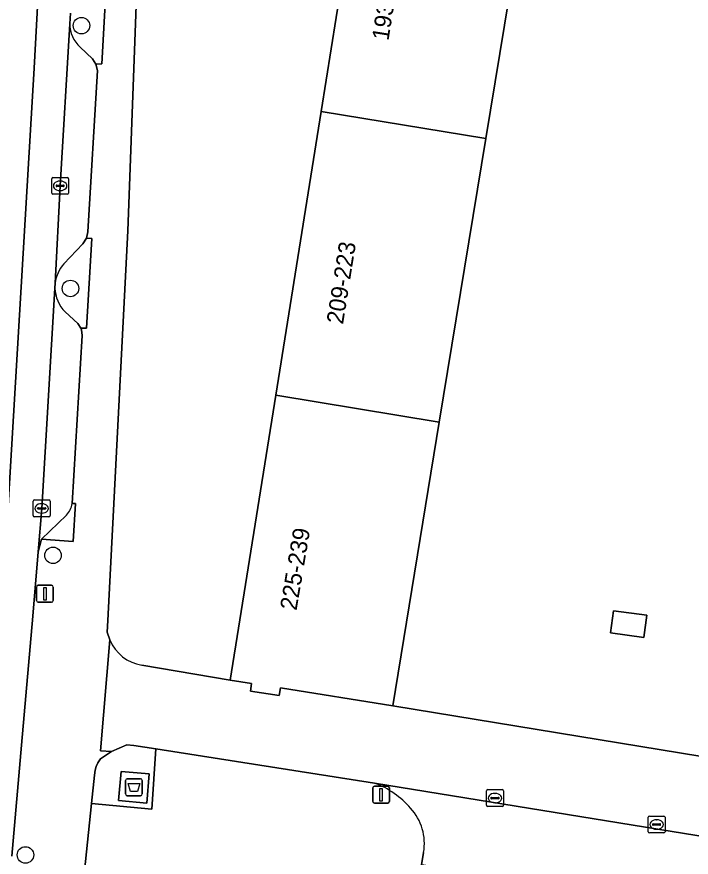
# Model space of a CAD drawing. Extents: x 163008 to 163854, y 382777 to 383982.
# Drawn here: x 163191.85 to 163231.89, y 383111.73 to 383161.59 of the extents above; entities that cross this region are included whole.
import ezdxf

# ---------------------------------------------------------------- set-up
doc = ezdxf.new("R2010")
doc.units = 0
for name, color, linetype in [('IMGEO_Afval_apart_plaats', 7, 'Continuous'), ('IMGEO_Boom', 7, 'Continuous'), ('IMGEO_Erf', 7, 'Continuous'), ('IMGEO_Fietspad_gesloten', 7, 'Continuous'), ('IMGEO_Kolk', 7, 'Continuous'), ('IMGEO_Lichtmast', 7, 'Continuous'), ('IMGEO_Pand', 7, 'Continuous'), ('IMGEO_Pand_nummerreeks', 7, 'Continuous'), ('IMGEO_Parkeervlak_open', 7, 'Continuous'), ('IMGEO_Rijbaan_lokaal_gesloten', 7, 'Continuous'), ('IMGEO_Rijbaan_lokaal_open', 7, 'Continuous'), ('IMGEO_Verkeerseiland_groen', 7, 'Continuous'), ('IMGEO_Voetpad_gesloten', 7, 'Continuous'), ('IMGEO_Voetpad_open', 7, 'Continuous')]:
    doc.layers.add(name, color=color, linetype=linetype)

msp = doc.modelspace()

# ---------------------------------------------------------------- linework, layer by layer
at = {"layer": 'IMGEO_Afval_apart_plaats'}
for p, q in [((163198.308, 383115.478), (163198.308, 383116.278)), ((163198.308, 383116.278), (163198.308, 383115.478)), ((163198.408, 383116.378), (163199.198, 383116.378)), ((163199.198, 383116.378), (163198.408, 383116.378)), ((163199.298, 383116.278), (163199.298, 383115.478)), ((163199.298, 383115.478), (163199.298, 383116.278)), ((163199.198, 383115.378), (163198.408, 383115.378)), ((163198.408, 383115.378), (163199.198, 383115.378))]:
    msp.add_line(p, q, dxfattribs=at)
msp.add_lwpolyline([(163198.451, 383116.092), (163199.155, 383116.092), (163199.006, 383115.622), (163198.6, 383115.622), (163198.451, 383116.092)], dxfattribs=at)
for centre, start, end in [((163198.408, 383116.278), 90, 180), ((163198.408, 383116.278), 90, 180), ((163199.198, 383116.278), 0, 90), ((163199.198, 383116.278), 360, 90), ((163198.408, 383115.478), 180, 270), ((163198.408, 383115.478), 180, 270), ((163199.198, 383115.478), 270, 0), ((163199.198, 383115.478), 270, 0)]:
    msp.add_arc(centre, 0.1, start, end, dxfattribs=at)
at = {"layer": 'IMGEO_Boom'}
for centre in [(163195.689, 383161.063), (163195.034, 383145.468), (163193.999, 383129.633), (163192.362, 383111.863)]:
    msp.add_circle(centre, 0.489, dxfattribs=at)
at = {"layer": 'IMGEO_Erf'}
for points in [[(163220.116, 383181.672), (163203.919, 383184.12), (163203.549, 383180.1), (163199.441, 383180.416), (163199.246, 383170.83), (163198.433, 383148.882), (163197.257, 383125.77), (163197.222, 383125.079), (163197.371, 383124.615)], [(163199.276, 383123.117), (163204.521, 383122.228), (163207.226, 383139.131), (163209.92, 383155.97), (163212.599, 383172.714)], [(163222.463, 383171.191), (163219.699, 383154.364), (163216.934, 383137.536), (163214.17, 383120.709), (163233.721, 383117.514), (163233.769, 383117.799), (163233.783, 383117.895), (163236.517, 383136.095), (163241.269, 383167.669)], [(163213.087, 383116.121), (163200.113, 383118.152), (163199.871, 383114.58), (163196.282, 383114.913), (163192.827, 383081.438), (163193.185, 383077.161), (163194.113, 383072.68), (163195.651, 383068.334)], [(163220.415, 383110.598), (163215.882, 383111.28), (163216.001, 383112.013)]]:
    msp.add_lwpolyline(points, dxfattribs=at)
msp.add_lwpolyline([(163227.094, 383125.032), (163227.267, 383126.348), (163229.249, 383126.087), (163229.076, 383124.771)], close=True, dxfattribs=at)
for centre, radius, start, end in [((163199.702, 383125.619), 2.538, 203.2982, 260.3422), ((163211.315, 383111.302), 5.135, 40.3783, 69.8176), ((163212.994, 383112.545), 3.054, 349.97, 43.0059)]:
    msp.add_arc(centre, radius, start, end, dxfattribs=at)
at = {"layer": 'IMGEO_Fietspad_gesloten'}
for points in [[(163194.656, 383191.361), (163192.885, 383158.536), (163191.232, 383130.905)], [(163191.556, 383111.789), (163192.137, 383118.381), (163192.799, 383126.031), (163193.122, 383129.841), (163193.325, 383132.421), (163194.112, 383145.494), (163194.127, 383145.783), (163194.42, 383151.556), (163194.992, 383161.173), (163195.031, 383161.803)]]:
    msp.add_lwpolyline(points, dxfattribs=at)
at = {"layer": 'IMGEO_Kolk'}
for p, q in [((163193.921, 383151.13), (163193.921, 383151.982)), ((163193.996, 383152.056), (163194.848, 383152.056)), ((163194.409, 383151.836), (163194.434, 383151.836)), ((163194.922, 383151.982), (163194.922, 383151.13)), ((163194.18, 383151.55), (163194.18, 383151.562)), ((163194.618, 383151.513), (163194.22, 383151.513)), ((163194.223, 383151.599), (163194.621, 383151.599)), ((163194.432, 383151.276), (163194.407, 383151.276)), ((163194.664, 383151.562), (163194.664, 383151.55)), ((163194.848, 383151.056), (163193.996, 383151.056)), ((163192.826, 383131.994), (163192.826, 383132.846)), ((163192.901, 383132.92), (163193.753, 383132.92)), ((163193.827, 383132.846), (163193.827, 383131.994)), ((163193.085, 383132.414), (163193.085, 383132.426)), ((163193.523, 383132.377), (163193.125, 383132.377)), ((163193.128, 383132.463), (163193.526, 383132.463)), ((163193.314, 383132.7), (163193.339, 383132.7)), ((163193.569, 383132.426), (163193.569, 383132.414)), ((163193.753, 383131.92), (163192.901, 383131.92)), ((163193.337, 383132.14), (163193.312, 383132.14)), ((163219.739, 383114.809), (163219.739, 383115.661)), ((163219.814, 383115.735), (163220.666, 383115.735)), ((163220.041, 383115.278), (163220.439, 383115.278)), ((163220.227, 383115.515), (163220.252, 383115.515)), ((163220.74, 383115.661), (163220.74, 383114.809)), ((163219.998, 383115.229), (163219.998, 383115.241)), ((163220.436, 383115.192), (163220.038, 383115.192)), ((163220.25, 383114.955), (163220.225, 383114.955)), ((163220.482, 383115.241), (163220.482, 383115.229)), ((163220.666, 383114.735), (163219.814, 383114.735)), ((163229.334, 383113.242), (163229.334, 383114.094)), ((163229.409, 383114.168), (163230.261, 383114.168)), ((163229.822, 383113.948), (163229.847, 383113.948)), ((163230.335, 383114.094), (163230.335, 383113.242)), ((163229.593, 383113.662), (163229.593, 383113.674)), ((163230.031, 383113.625), (163229.633, 383113.625)), ((163229.636, 383113.711), (163230.034, 383113.711)), ((163229.845, 383113.388), (163229.82, 383113.388)), ((163230.077, 383113.674), (163230.077, 383113.662)), ((163230.261, 383113.168), (163229.409, 383113.168))]:
    msp.add_line(p, q, dxfattribs=at)
for points in [[(163193.921, 383151.13), (163193.921, 383151.982)], [(163193.996, 383152.056), (163194.848, 383152.056)], [(163194.922, 383151.982), (163194.922, 383151.13)], [(163194.848, 383151.056), (163193.996, 383151.056)], [(163192.826, 383131.994), (163192.826, 383132.846)], [(163192.901, 383132.92), (163193.753, 383132.92)], [(163193.827, 383132.846), (163193.827, 383131.994)], [(163193.753, 383131.92), (163192.901, 383131.92)], [(163219.739, 383114.809), (163219.739, 383115.661)], [(163219.814, 383115.735), (163220.666, 383115.735)], [(163220.74, 383115.661), (163220.74, 383114.809)], [(163220.666, 383114.735), (163219.814, 383114.735)], [(163229.334, 383113.242), (163229.334, 383114.094)], [(163229.409, 383114.168), (163230.261, 383114.168)], [(163230.335, 383114.094), (163230.335, 383113.242)], [(163230.261, 383113.168), (163229.409, 383113.168)]]:
    msp.add_lwpolyline(points, dxfattribs=at)
for centre, radius, start, end in [((163193.998, 383151.98), 0.0765, 91.552, 178.448), ((163193.998, 383151.98), 0.0765, 91.552, 178.448), ((163194.846, 383151.98), 0.0765, 1.552, 88.448), ((163194.846, 383151.98), 0.0765, 1.552, 88.448), ((163194.22, 383151.559), 0.0403, 85.8775, 175.7526), ((163194.217, 383151.549), 0.0366, 178.938, 274.7102), ((163194.621, 383151.556), 0.043, 264.8664, 352.4533), ((163194.625, 383151.561), 0.0386, 1.7309, 96.639), ((163193.998, 383151.132), 0.0765, 181.552, 268.448), ((163193.998, 383151.132), 0.0765, 181.552, 268.448), ((163194.846, 383151.132), 0.0765, 271.552, 358.448), ((163194.846, 383151.132), 0.0765, 271.552, 358.448), ((163192.903, 383132.844), 0.0765, 91.552, 178.448), ((163192.903, 383132.844), 0.0765, 91.552, 178.448), ((163193.751, 383132.844), 0.0765, 1.552, 88.448), ((163193.751, 383132.844), 0.0765, 1.552, 88.448), ((163193.125, 383132.423), 0.0403, 85.8775, 175.7526), ((163193.122, 383132.413), 0.0366, 178.938, 274.7102), ((163193.526, 383132.42), 0.043, 264.8664, 352.4533), ((163193.53, 383132.425), 0.0386, 1.7309, 96.639), ((163192.903, 383131.996), 0.0765, 181.552, 268.448), ((163192.903, 383131.996), 0.0765, 181.552, 268.448), ((163193.751, 383131.996), 0.0765, 271.552, 358.448), ((163193.751, 383131.996), 0.0765, 271.552, 358.448), ((163219.816, 383115.659), 0.0765, 91.552, 178.448), ((163219.816, 383115.659), 0.0765, 91.552, 178.448), ((163220.038, 383115.238), 0.0403, 85.8775, 175.7526), ((163220.443, 383115.24), 0.0386, 1.7309, 96.639), ((163220.664, 383115.659), 0.0765, 1.552, 88.448), ((163220.664, 383115.659), 0.0765, 1.552, 88.448), ((163219.816, 383114.811), 0.0765, 181.552, 268.448), ((163219.816, 383114.811), 0.0765, 181.552, 268.448), ((163220.035, 383115.228), 0.0366, 178.938, 274.7102), ((163220.439, 383115.235), 0.043, 264.8664, 352.4533), ((163220.664, 383114.811), 0.0765, 271.552, 358.448), ((163220.664, 383114.811), 0.0765, 271.552, 358.448), ((163229.411, 383114.092), 0.0765, 91.552, 178.448), ((163229.411, 383114.092), 0.0765, 91.552, 178.448), ((163230.259, 383114.092), 0.0765, 1.552, 88.448), ((163230.259, 383114.092), 0.0765, 1.552, 88.448), ((163229.633, 383113.671), 0.0403, 85.8775, 175.7526), ((163229.63, 383113.661), 0.0366, 178.938, 274.7102), ((163230.034, 383113.668), 0.043, 264.8664, 352.4533), ((163230.038, 383113.673), 0.0386, 1.7309, 96.639), ((163229.411, 383113.244), 0.0765, 181.552, 268.448), ((163229.411, 383113.244), 0.0765, 181.552, 268.448), ((163230.259, 383113.244), 0.0765, 271.552, 358.448), ((163230.259, 383113.244), 0.0765, 271.552, 358.448)]:
    msp.add_arc(centre, radius, start, end, dxfattribs=at)
for centre, major_axis, ratio, start_param, end_param in [((163194.408, 383151.556), (-0.387, 0.002), 0.722429, 4.712389, 7.853982), ((163194.433, 383151.556), (-0.39, 0.002), 0.717154, 1.570796, 4.712389), ((163193.313, 383132.42), (-0.387, 0.002), 0.722429, 4.712389, 7.853982), ((163193.338, 383132.42), (-0.39, 0.002), 0.717154, 1.570796, 4.712389), ((163220.226, 383115.235), (-0.387, 0.002), 0.722429, 4.712389, 7.853982), ((163220.251, 383115.235), (-0.39, 0.002), 0.717154, 1.570796, 4.712389), ((163229.821, 383113.668), (-0.387, 0.002), 0.722429, 4.712389, 7.853982), ((163229.846, 383113.668), (-0.39, 0.002), 0.717154, 1.570796, 4.712389)]:
    msp.add_ellipse(centre, major_axis=major_axis, ratio=ratio, start_param=start_param, end_param=end_param, dxfattribs=at)
at = {"layer": 'IMGEO_Lichtmast'}
for p, q in [((163193.025, 383126.957), (163193.025, 383127.757)), ((163193.025, 383127.757), (163193.025, 383126.957)), ((163193.125, 383127.857), (163193.915, 383127.857)), ((163193.915, 383127.857), (163193.125, 383127.857)), ((163194.015, 383127.757), (163194.015, 383126.957)), ((163194.015, 383126.957), (163194.015, 383127.757)), ((163193.915, 383126.857), (163193.125, 383126.857)), ((163193.125, 383126.857), (163193.915, 383126.857)), ((163212.979, 383115.036), (163212.979, 383115.836)), ((163212.979, 383115.836), (163212.979, 383115.036)), ((163213.079, 383115.936), (163213.869, 383115.936)), ((163213.869, 383115.936), (163213.079, 383115.936)), ((163213.969, 383115.836), (163213.969, 383115.036)), ((163213.969, 383115.036), (163213.969, 383115.836)), ((163213.869, 383114.936), (163213.079, 383114.936)), ((163213.079, 383114.936), (163213.869, 383114.936))]:
    msp.add_line(p, q, dxfattribs=at)
for points in [[(163193.445, 383127.732), (163193.595, 383127.732), (163193.595, 383126.982), (163193.445, 383126.982), (163193.445, 383127.732)], [(163213.399, 383115.811), (163213.549, 383115.811), (163213.549, 383115.061), (163213.399, 383115.061), (163213.399, 383115.811)]]:
    msp.add_lwpolyline(points, dxfattribs=at)
for centre, start, end in [((163193.125, 383127.757), 90, 180), ((163193.125, 383127.757), 90, 180), ((163193.915, 383127.757), 0, 90), ((163193.915, 383127.757), 360, 90), ((163193.125, 383126.957), 180, 270), ((163193.125, 383126.957), 180, 270), ((163193.915, 383126.957), 270, 0), ((163193.915, 383126.957), 270, 0), ((163213.079, 383115.836), 90, 180), ((163213.079, 383115.836), 90, 180), ((163213.869, 383115.836), 0, 90), ((163213.869, 383115.836), 360, 90), ((163213.079, 383115.036), 180, 270), ((163213.079, 383115.036), 180, 270), ((163213.869, 383115.036), 270, 0), ((163213.869, 383115.036), 270, 0)]:
    msp.add_arc(centre, 0.1, start, end, dxfattribs=at)
at = {"layer": 'IMGEO_Pand'}
for points in [[(163219.699, 383154.364), (163222.463, 383171.191), (163215.36, 383172.328), (163215.426, 383172.741), (163213.796, 383173.002), (163213.722, 383172.534), (163212.599, 383172.714), (163209.92, 383155.97)], [(163207.226, 383139.131), (163216.934, 383137.536), (163219.699, 383154.364), (163209.92, 383155.97)], [(163207.226, 383139.131), (163204.521, 383122.228), (163205.788, 383122.025), (163205.718, 383121.588), (163207.423, 383121.315), (163207.496, 383121.777), (163214.17, 383120.709), (163216.934, 383137.536)], [(163227.094, 383125.032), (163229.076, 383124.771), (163229.249, 383126.087), (163227.267, 383126.348)]]:
    msp.add_lwpolyline(points, close=True, dxfattribs=at)
at = {"layer": 'IMGEO_Parkeervlak_open'}
for points in [[(163194.992, 383161.173), (163194.42, 383151.556), (163194.127, 383145.783)], [(163194.643, 383146.939), (163195.771, 383148.119), (163195.996, 383148.447), (163196.071, 383148.838), (163196.647, 383158.402), (163196.541, 383158.777), (163196.339, 383159.093), (163195.612, 383159.784)], [(163194.112, 383145.494), (163193.325, 383132.421), (163193.122, 383129.841), (163193.312, 383130.587), (163194.805, 383132.025)], [(163195.141, 383132.71), (163195.731, 383142.688), (163195.681, 383143.019), (163195.644, 383143.117), (163195.475, 383143.389), (163194.723, 383144.084)]]:
    msp.add_lwpolyline(points, dxfattribs=at)
for centre, radius, start, end in [((163196.87, 383161.178), 1.878, 180.159, 227.9495), ((163196.242, 383145.532), 2.129, 138.6523, 173.2389), ((163196.171, 383145.549), 2.059, 181.5216, 225.3358), ((163193.775, 383132.955), 1.388, 317.9217, 349.8214)]:
    msp.add_arc(centre, radius, start, end, dxfattribs=at)
at = {"layer": 'IMGEO_Rijbaan_lokaal_gesloten'}
for points in [[(163192.885, 383158.536), (163194.656, 383191.361), (163195.659, 383206.771), (163195.025, 383213.387), (163194.949, 383214.099)], [(163182.846, 383087.101), (163182.912, 383077.047), (163182.964, 383064.559), (163182.979, 383062.325), (163182.985, 383061.433), (163182.995, 383060.827), (163186.864, 383060.867), (163186.864, 383085.328), (163187.218, 383088.753), (163188.871, 383106.11), (163191.232, 383130.905), (163192.885, 383158.536)]]:
    msp.add_lwpolyline(points, dxfattribs=at)
at = {"layer": 'IMGEO_Rijbaan_lokaal_open'}
for points in [[(163197.371, 383124.615), (163196.816, 383118.047), (163197.474, 383117.995), (163198.387, 383118.397), (163198.8, 383118.358), (163200.113, 383118.152), (163213.087, 383116.121), (163232.95, 383112.902), (163233.721, 383117.514)], [(163233.721, 383117.514), (163214.17, 383120.709), (163207.496, 383121.777), (163207.423, 383121.315), (163205.718, 383121.588), (163205.788, 383122.025), (163204.521, 383122.228), (163199.276, 383123.117)], [(163216.001, 383112.013), (163215.882, 383111.28), (163220.415, 383110.598), (163223.422, 383110.12), (163226.429, 383109.641), (163229.435, 383109.163), (163232.25, 383108.715), (163232.95, 383112.902), (163213.087, 383116.121)]]:
    msp.add_lwpolyline(points, dxfattribs=at)
for centre, radius, start, end in [((163199.702, 383125.619), 2.538, 203.2982, 260.3422), ((163211.315, 383111.302), 5.135, 40.3783, 69.8176), ((163212.994, 383112.545), 3.054, 349.97, 43.0059)]:
    msp.add_arc(centre, radius, start, end, dxfattribs=at)
at = {"layer": 'IMGEO_Verkeerseiland_groen'}
for points in [[(163195.612, 383159.784), (163196.339, 383159.093), (163196.541, 383158.777), (163196.895, 383158.786), (163197.2, 383164.132)], [(163195.031, 383161.803), (163194.992, 383161.173)], [(163196.296, 383148.425), (163195.996, 383148.447), (163195.771, 383148.119), (163194.643, 383146.939)], [(163194.723, 383144.084), (163195.475, 383143.389), (163195.644, 383143.117), (163195.995, 383143.119), (163196.296, 383148.425)], [(163194.127, 383145.783), (163194.112, 383145.494)], [(163195.341, 383132.704), (163195.141, 383132.71)], [(163194.805, 383132.025), (163193.312, 383130.587), (163195.187, 383130.457), (163195.341, 383132.704)]]:
    msp.add_lwpolyline(points, dxfattribs=at)
for centre, radius, start, end in [((163196.87, 383161.178), 1.878, 180.159, 227.9495), ((163196.242, 383145.532), 2.129, 138.6523, 173.2389), ((163196.171, 383145.549), 2.059, 181.5216, 225.3358), ((163193.775, 383132.955), 1.388, 317.9217, 349.8214)]:
    msp.add_arc(centre, radius, start, end, dxfattribs=at)
at = {"layer": 'IMGEO_Voetpad_gesloten'}
msp.add_lwpolyline([(163199.715, 383116.666), (163198.045, 383116.815), (163197.891, 383115.089), (163199.561, 383114.94)], close=True, dxfattribs=at)
at = {"layer": 'IMGEO_Voetpad_open'}
for points in [[(163195.651, 383068.334), (163194.113, 383072.68), (163193.185, 383077.161), (163192.827, 383081.438), (163196.282, 383114.913), (163196.46, 383116.593), (163196.5, 383116.896), (163196.563, 383117.115), (163196.658, 383117.327), (163196.811, 383117.57), (163197.474, 383117.995), (163196.816, 383118.047), (163197.371, 383124.615), (163197.222, 383125.079), (163197.257, 383125.77), (163198.433, 383148.882), (163199.246, 383170.83)], [(163197.2, 383164.132), (163196.895, 383158.786), (163196.541, 383158.777), (163196.647, 383158.402), (163196.071, 383148.838), (163195.996, 383148.447), (163196.296, 383148.425), (163195.995, 383143.119), (163195.644, 383143.117), (163195.681, 383143.019), (163195.731, 383142.688), (163195.141, 383132.71), (163195.341, 383132.704), (163195.187, 383130.457), (163193.312, 383130.587), (163193.122, 383129.841), (163192.799, 383126.031), (163192.137, 383118.381), (163191.556, 383111.789)]]:
    msp.add_lwpolyline(points, dxfattribs=at)
for points in [[(163197.474, 383117.995), (163196.811, 383117.57), (163196.658, 383117.327), (163196.563, 383117.115), (163196.5, 383116.896), (163196.46, 383116.593), (163196.282, 383114.913), (163199.871, 383114.58), (163200.113, 383118.152), (163198.8, 383118.358), (163198.387, 383118.397)], [(163199.561, 383114.94), (163197.891, 383115.089), (163198.045, 383116.815), (163199.715, 383116.666)]]:
    msp.add_lwpolyline(points, close=True, dxfattribs=at)

# ---------------------------------------------------------------- texts
at = {"layer": 'IMGEO_Pand_nummerreeks'}
for s, rotation, p in [('193-207', 81.1193, (163213.914, 383160.135)), ('209-223', 80.9095, (163211.216, 383143.31)), ('225-239', 80.3718, (163208.453, 383126.329))]:
    msp.add_text(s, height=1, rotation=rotation, dxfattribs=at).set_placement(p)

doc.saveas('drawing.dxf')
